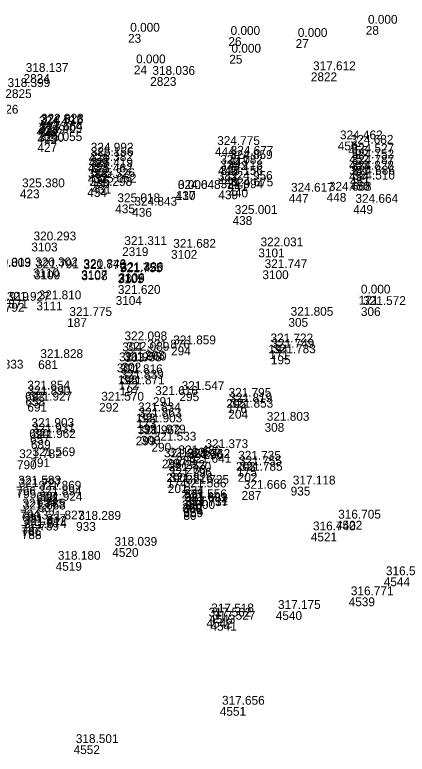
# Model space of a CAD drawing. Extents: x -829398 to -819400, y -1074439 to -1067977.
# Drawn here: x -822464.1 to -822410.7, y -1070511.5 to -1070410.9 of the extents above; entities that cross this region are included whole.
import ezdxf

# ---------------------------------------------------------------- set-up
doc = ezdxf.new("R2010")
doc.units = 0
doc.layers.add('Vrstva 60', color=7, linetype='Continuous')
doc.layers.add('Vrstva 61', color=7, linetype='Continuous')

msp = doc.modelspace()

# ---------------------------------------------------------------- linework, layer by layer
at = {"layer": 'Vrstva 60'}
for p, q in [((-822416.368, -1070412.465), (-822416.368, -1070412.465)), ((-822448.683, -1070413.552), (-822448.683, -1070413.552)), ((-822435.042, -1070413.988), (-822435.042, -1070413.988)), ((-822425.899, -1070414.258), (-822425.899, -1070414.258)), ((-822434.923, -1070416.398), (-822434.923, -1070416.398)), ((-822447.889, -1070417.848), (-822447.889, -1070417.848)), ((-822462.884, -1070419.011), (-822462.884, -1070419.011)), ((-822423.832, -1070418.778), (-822423.832, -1070418.778)), ((-822445.67, -1070419.416), (-822445.67, -1070419.416)), ((-822461.118, -1070426.248), (-822461.118, -1070426.248)), ((-822460.878, -1070426.088), (-822460.878, -1070426.088)), ((-822460.813, -1070425.913), (-822460.813, -1070425.913)), ((-822461.006, -1070427.224), (-822461.006, -1070427.224)), ((-822460.935, -1070427.01), (-822460.935, -1070427.01)), ((-822461.004, -1070428.4), (-822461.004, -1070428.4)), ((-822420.178, -1070428.183), (-822420.178, -1070428.183)), ((-822436.861, -1070428.956), (-822436.861, -1070428.956)), ((-822418.713, -1070428.781), (-822418.713, -1070428.781)), ((-822454.045, -1070429.857), (-822454.045, -1070429.857)), ((-822454.038, -1070430.452), (-822454.038, -1070430.452)), ((-822435.028, -1070430.275), (-822435.028, -1070430.275)), ((-822418.608, -1070429.978), (-822418.608, -1070429.978)), ((-822454.125, -1070431.135), (-822454.125, -1070431.135)), ((-822435.13, -1070430.862), (-822435.13, -1070430.862)), ((-822418.629, -1070430.766), (-822418.629, -1070430.766)), ((-822454.115, -1070431.914), (-822454.115, -1070431.914)), ((-822436.467, -1070432.267), (-822436.467, -1070432.267)), ((-822436.447, -1070431.499), (-822436.447, -1070431.499)), ((-822418.643, -1070432.31), (-822418.643, -1070432.31)), ((-822418.603, -1070431.531), (-822418.603, -1070431.531)), ((-822454.157, -1070432.679), (-822454.157, -1070432.679)), ((-822453.835, -1070433.319), (-822453.835, -1070433.319)), ((-822436.444, -1070433.026), (-822436.444, -1070433.026)), ((-822418.507, -1070432.976), (-822418.507, -1070432.976)), ((-822453.635, -1070434.06), (-822453.635, -1070434.06)), ((-822435.126, -1070433.688), (-822435.126, -1070433.688)), ((-822418.502, -1070433.646), (-822418.502, -1070433.646)), ((-822463.382, -1070434.703), (-822463.382, -1070434.703)), ((-822454.225, -1070434.512), (-822454.225, -1070434.512)), ((-822442.198, -1070434.929), (-822442.198, -1070434.929)), ((-822442.192, -1070434.94), (-822442.192, -1070434.94)), ((-822436.403, -1070434.827), (-822436.403, -1070434.827)), ((-822435.045, -1070434.578), (-822435.045, -1070434.578)), ((-822426.822, -1070435.309), (-822426.822, -1070435.309)), ((-822421.683, -1070435.17), (-822421.683, -1070435.17)), ((-822450.424, -1070436.729), (-822450.424, -1070436.729)), ((-822448.113, -1070437.213), (-822448.113, -1070437.213)), ((-822418.066, -1070436.815), (-822418.066, -1070436.815)), ((-822434.473, -1070438.328), (-822434.473, -1070438.328)), ((-822461.826, -1070441.927), (-822461.826, -1070441.927)), ((-822449.484, -1070442.558), (-822449.484, -1070442.558)), ((-822442.836, -1070442.931), (-822442.836, -1070442.931)), ((-822430.971, -1070442.73), (-822430.971, -1070442.73)), ((-822461.615, -1070445.45), (-822461.615, -1070445.45)), ((-822461.471, -1070445.723), (-822461.471, -1070445.723)), ((-822455.048, -1070445.685), (-822455.048, -1070445.685)), ((-822455.041, -1070445.831), (-822455.041, -1070445.831)), ((-822450.098, -1070446.248), (-822450.098, -1070446.248)), ((-822449.994, -1070446.183), (-822449.994, -1070446.183)), ((-822449.984, -1070446.095), (-822449.984, -1070446.095)), ((-822430.416, -1070445.695), (-822430.416, -1070445.695)), ((-822450.362, -1070449.197), (-822450.362, -1070449.197)), ((-822417.33, -1070449.15), (-822417.33, -1070449.15)), ((-822461.135, -1070449.938), (-822461.135, -1070449.938)), ((-822417.029, -1070450.712), (-822417.029, -1070450.712)), ((-822456.952, -1070452.207), (-822456.952, -1070452.207)), ((-822426.879, -1070452.175), (-822426.879, -1070452.175)), ((-822449.462, -1070455.504), (-822449.462, -1070455.504)), ((-822442.839, -1070456.058), (-822442.839, -1070456.058)), ((-822429.623, -1070455.794), (-822429.623, -1070455.794)), ((-822429.473, -1070456.536), (-822429.473, -1070456.536)), ((-822449.161, -1070456.932), (-822449.161, -1070456.932)), ((-822446.36, -1070456.627), (-822446.36, -1070456.627)), ((-822429.268, -1070457.275), (-822429.268, -1070457.275)), ((-822460.896, -1070457.927), (-822460.896, -1070457.927)), ((-822450.205, -1070458.371), (-822450.205, -1070458.371)), ((-822449.564, -1070458.26), (-822449.564, -1070458.26)), ((-822450.07, -1070459.991), (-822450.07, -1070459.991)), ((-822449.949, -1070460.739), (-822449.949, -1070460.739)), ((-822449.803, -1070461.503), (-822449.803, -1070461.503)), ((-822462.669, -1070462.207), (-822462.669, -1070462.207)), ((-822441.689, -1070462.281), (-822441.689, -1070462.281)), ((-822462.621, -1070462.965), (-822462.621, -1070462.965)), ((-822445.291, -1070462.949), (-822445.291, -1070462.949)), ((-822435.316, -1070463.193), (-822435.316, -1070463.193)), ((-822462.373, -1070463.709), (-822462.373, -1070463.709)), ((-822452.617, -1070463.726), (-822452.617, -1070463.726)), ((-822435.19, -1070463.919), (-822435.19, -1070463.919)), ((-822447.62, -1070465.172), (-822447.62, -1070465.172)), ((-822435.048, -1070464.67), (-822435.048, -1070464.67)), ((-822447.524, -1070465.919), (-822447.524, -1070465.919)), ((-822430.122, -1070466.454), (-822430.122, -1070466.454)), ((-822462.114, -1070467.292), (-822462.114, -1070467.292)), ((-822447.411, -1070466.675), (-822447.411, -1070466.675)), ((-822462.005, -1070468.04), (-822462.005, -1070468.04)), ((-822447.644, -1070468.295), (-822447.644, -1070468.295)), ((-822446.953, -1070468.184), (-822446.953, -1070468.184)), ((-822461.886, -1070468.794), (-822461.886, -1070468.794)), ((-822445.498, -1070469.157), (-822445.498, -1070469.157)), ((-822438.46, -1070470.171), (-822438.46, -1070470.171)), ((-822463.778, -1070471.539), (-822463.778, -1070471.539)), ((-822461.962, -1070471.263), (-822461.962, -1070471.263)), ((-822444.091, -1070471.426), (-822444.091, -1070471.426)), ((-822443.441, -1070471.327), (-822443.441, -1070471.327)), ((-822442.135, -1070471.015), (-822442.135, -1070471.015)), ((-822440.898, -1070471.503), (-822440.898, -1070471.503)), ((-822440.757, -1070472.167), (-822440.757, -1070472.167)), ((-822434.011, -1070471.754), (-822434.011, -1070471.754)), ((-822433.874, -1070472.494), (-822433.874, -1070472.494)), ((-822443.482, -1070473.298), (-822443.482, -1070473.298)), ((-822433.771, -1070473.254), (-822433.771, -1070473.254)), ((-822443.395, -1070474.039), (-822443.395, -1070474.039)), ((-822463.898, -1070475.13), (-822463.898, -1070475.13)), ((-822463.832, -1070475.474), (-822463.832, -1070475.474)), ((-822443.271, -1070474.786), (-822443.271, -1070474.786)), ((-822441.404, -1070475.52), (-822441.404, -1070475.52)), ((-822441.06, -1070475.023), (-822441.06, -1070475.023)), ((-822433.246, -1070475.71), (-822433.246, -1070475.71)), ((-822426.58, -1070475.12), (-822426.58, -1070475.12)), ((-822461.131, -1070475.825), (-822461.131, -1070475.825)), ((-822461.108, -1070476.58), (-822461.108, -1070476.58)), ((-822460.987, -1070477.337), (-822460.987, -1070477.337)), ((-822441.357, -1070476.978), (-822441.357, -1070476.978)), ((-822441.321, -1070477.368), (-822441.321, -1070477.368)), ((-822441.225, -1070477.535), (-822441.225, -1070477.535)), ((-822463.343, -1070478.245), (-822463.343, -1070478.245)), ((-822463.252, -1070478.516), (-822463.252, -1070478.516)), ((-822441.165, -1070478.442), (-822441.165, -1070478.442)), ((-822441.159, -1070478.059), (-822441.159, -1070478.059)), ((-822441.144, -1070477.933), (-822441.144, -1070477.933)), ((-822463.216, -1070480.313), (-822463.216, -1070480.313)), ((-822463.149, -1070480.63), (-822463.149, -1070480.63)), ((-822460.74, -1070479.872), (-822460.74, -1070479.872)), ((-822455.74, -1070479.928), (-822455.74, -1070479.928)), ((-822420.414, -1070479.761), (-822420.414, -1070479.761)), ((-822463.122, -1070481.047), (-822463.122, -1070481.047)), ((-822423.84, -1070481.357), (-822423.84, -1070481.357)), ((-822450.824, -1070483.459), (-822450.824, -1070483.459)), ((-822458.52, -1070485.355), (-822458.52, -1070485.355)), ((-822413.923, -1070487.457), (-822413.923, -1070487.457)), ((-822418.691, -1070490.177), (-822418.691, -1070490.177)), ((-822437.669, -1070492.512), (-822437.669, -1070492.512)), ((-822428.599, -1070492.049), (-822428.599, -1070492.049)), ((-822438.027, -1070493.086), (-822438.027, -1070493.086)), ((-822437.468, -1070493.508), (-822437.468, -1070493.508)), ((-822436.206, -1070505.069), (-822436.206, -1070505.069)), ((-822456.078, -1070510.282), (-822456.078, -1070510.282))]:
    msp.add_line(p, q, dxfattribs=at)

# ---------------------------------------------------------------- texts
for s, p in [('28', (-822416.368, -1070413.665)), ('23', (-822448.683, -1070414.752)), ('26', (-822435.042, -1070415.188)), ('27', (-822425.899, -1070415.458)), ('25', (-822434.923, -1070417.598)), ('24', (-822447.889, -1070419.048)), ('2824', (-822462.884, -1070420.211)), ('2823', (-822445.67, -1070420.616)), ('2822', (-822423.832, -1070419.978)), ('2825', (-822465.357, -1070422.274)), ('426', (-822461.118, -1070427.448)), ('424', (-822460.878, -1070427.288)), ('3389', (-822460.813, -1070427.113)), ('425', (-822461.006, -1070428.424)), ('3390', (-822460.935, -1070428.21)), ('427', (-822461.004, -1070429.6)), ('456', (-822420.178, -1070429.383)), ('444', (-822436.861, -1070430.156)), ('455', (-822418.713, -1070429.981)), ('428', (-822454.045, -1070431.057)), ('429', (-822454.038, -1070431.652)), ('443', (-822435.028, -1070431.475)), ('452', (-822418.608, -1070431.178)), ('433', (-822454.125, -1070432.335)), ('442', (-822435.13, -1070432.062)), ('453', (-822418.629, -1070431.966)), ('383', (-822454.115, -1070433.114)), ('445', (-822436.447, -1070432.699)), ('382', (-822436.467, -1070433.467)), ('454', (-822418.643, -1070433.51)), ('381', (-822418.603, -1070432.731)), ('432', (-822454.157, -1070433.879)), ('430', (-822453.835, -1070434.519)), ('446', (-822436.444, -1070434.226)), ('451', (-822418.507, -1070434.176)), ('434', (-822454.225, -1070435.712)), ('431', (-822453.635, -1070435.26)), ('441', (-822435.126, -1070434.888)), ('450', (-822418.502, -1070434.846)), ('423', (-822463.382, -1070435.903)), ('437', (-822442.198, -1070436.129)), ('110', (-822442.192, -1070436.14)), ('439', (-822436.403, -1070436.027)), ('440', (-822435.045, -1070435.778)), ('447', (-822426.822, -1070436.509)), ('448', (-822421.683, -1070436.37)), ('435', (-822450.424, -1070437.929)), ('436', (-822448.113, -1070438.413)), ('449', (-822418.066, -1070438.015)), ('438', (-822434.473, -1070439.528)), ('3103', (-822461.826, -1070443.127)), ('2319', (-822449.484, -1070443.758)), ('3102', (-822442.836, -1070444.131)), ('3101', (-822430.971, -1070443.93)), ('3110', (-822461.615, -1070446.65)), ('3109', (-822461.471, -1070446.923)), ('3107', (-822455.048, -1070446.885)), ('3108', (-822455.041, -1070447.031)), ('3105', (-822450.098, -1070447.448)), ('3106', (-822449.984, -1070447.295)), ('2309', (-822449.994, -1070447.383)), ('3100', (-822430.416, -1070446.895)), ('3104', (-822450.362, -1070450.397)), ('121', (-822417.33, -1070450.35)), ('792', (-822465.438, -1070451.332)), ('3111', (-822461.135, -1070451.138)), ('306', (-822417.029, -1070451.912)), ('187', (-822456.952, -1070453.407)), ('305', (-822426.879, -1070453.375)), ('304', (-822449.462, -1070456.704)), ('293', (-822446.36, -1070457.827)), ('294', (-822442.839, -1070457.258)), ('194', (-822429.623, -1070456.994)), ('171', (-822429.473, -1070457.736)), ('303', (-822449.161, -1070458.132)), ('195', (-822429.268, -1070458.475)), ('681', (-822460.896, -1070459.127)), ('301', (-822450.205, -1070459.571)), ('302', (-822449.564, -1070459.46)), ('196', (-822450.07, -1070461.191)), ('172', (-822449.949, -1070461.939)), ('197', (-822449.803, -1070462.703)), ('692', (-822462.669, -1070463.407)), ('295', (-822441.689, -1070463.481)), ('658', (-822462.621, -1070464.165)), ('291', (-822445.291, -1070464.149)), ('205', (-822435.316, -1070464.393)), ('691', (-822462.373, -1070464.909)), ('292', (-822452.617, -1070464.926)), ('176', (-822435.19, -1070465.119)), ('204', (-822435.048, -1070465.87)), ('198', (-822447.62, -1070466.372)), ('173', (-822447.524, -1070467.119)), ('199', (-822447.411, -1070467.875)), ('308', (-822430.122, -1070467.654)), ('690', (-822462.114, -1070468.492)), ('657', (-822462.005, -1070469.24)), ('299', (-822447.644, -1070469.495)), ('300', (-822446.953, -1070469.384)), ('689', (-822461.886, -1070469.994)), ('290', (-822445.498, -1070470.357)), ('296', (-822438.46, -1070471.371)), ('790', (-822463.778, -1070472.739)), ('791', (-822461.962, -1070472.463)), ('298', (-822444.091, -1070472.626)), ('297', (-822443.441, -1070472.527)), ('289', (-822442.135, -1070472.215)), ('232', (-822440.898, -1070472.703)), ('233', (-822440.757, -1070473.367)), ('203', (-822434.011, -1070472.954)), ('175', (-822433.874, -1070473.694)), ('200', (-822443.482, -1070474.498)), ('202', (-822433.771, -1070474.454)), ('174', (-822443.395, -1070475.239)), ('796', (-822463.898, -1070476.33)), ('795', (-822463.832, -1070476.674)), ('201', (-822443.271, -1070475.986)), ('235', (-822441.404, -1070476.72)), ('234', (-822441.06, -1070476.223)), ('287', (-822433.246, -1070476.91)), ('935', (-822426.58, -1070476.32)), ('688', (-822461.131, -1070477.025)), ('656', (-822461.108, -1070477.78)), ('687', (-822460.987, -1070478.537)), ('288', (-822441.357, -1070478.178)), ('360', (-822441.321, -1070478.568)), ('358', (-822441.225, -1070478.735)), ('794', (-822463.343, -1070479.445)), ('793', (-822463.252, -1070479.716)), ('359', (-822441.159, -1070479.259)), ('80', (-822441.165, -1070479.642)), ('934', (-822441.144, -1070479.133)), ('4522', (-822420.414, -1070480.961)), ('787', (-822463.216, -1070481.513)), ('786', (-822463.149, -1070481.83)), ('789', (-822460.74, -1070481.072)), ('933', (-822455.74, -1070481.128)), ('788', (-822463.122, -1070482.247)), ('4521', (-822423.84, -1070482.557)), ('4520', (-822450.824, -1070484.659)), ('4519', (-822458.52, -1070486.555)), ('4544', (-822413.923, -1070488.657)), ('4539', (-822418.691, -1070491.377)), ('4543', (-822437.669, -1070493.712)), ('4540', (-822428.599, -1070493.249)), ('4542', (-822438.027, -1070494.286)), ('4541', (-822437.468, -1070494.708)), ('4551', (-822436.206, -1070506.269)), ('4552', (-822456.078, -1070511.482))]:
    msp.add_text(s, height=1.2, dxfattribs=at).set_placement(p)
at = {"layer": 'Vrstva 61'}
for s, p in [('0.000', (-822416.068, -1070412.165)), ('0.000', (-822448.383, -1070413.252)), ('0.000', (-822434.742, -1070413.688)), ('0.000', (-822425.599, -1070413.958)), ('0.000', (-822434.623, -1070416.098)), ('0.000', (-822447.589, -1070417.548)), ('317.612', (-822423.532, -1070418.478)), ('318.137', (-822462.584, -1070418.711)), ('318.036', (-822445.37, -1070419.116)), ('318.399', (-822465.057, -1070420.774)), ('318.426', (-822469.384, -1070424.392)), ('322.823', (-822460.513, -1070425.613)), ('324.497', (-822460.818, -1070425.948)), ('324.516', (-822460.578, -1070425.788)), ('324.409', (-822460.706, -1070426.924)), ('323.664', (-822460.635, -1070426.71)), ('325.055', (-822460.704, -1070428.1)), ('324.775', (-822436.561, -1070428.656)), ('324.462', (-822419.878, -1070427.883)), ('324.682', (-822418.413, -1070428.481)), ('324.992', (-822453.745, -1070429.557)), ('324.527', (-822418.308, -1070429.678)), ('325.156', (-822453.738, -1070430.152)), ('324.859', (-822434.83, -1070430.562)), ('324.677', (-822434.728, -1070429.975)), ('324.752', (-822418.329, -1070430.466)), ('325.382', (-822453.825, -1070430.835)), ('325.419', (-822453.815, -1070431.614)), ('325.082', (-822436.147, -1070431.199)), ('324.787', (-822418.303, -1070431.231)), ('325.462', (-822453.857, -1070432.379)), ('325.118', (-822436.167, -1070431.967)), ('324.828', (-822418.343, -1070432.01)), ('324.686', (-822418.207, -1070432.676)), ('325.326', (-822453.535, -1070433.019)), ('325.156', (-822436.144, -1070432.726)), ('324.956', (-822434.826, -1070433.388)), ('324.510', (-822418.202, -1070433.346)), ('325.380', (-822463.082, -1070434.403)), ('325.298', (-822453.925, -1070434.212)), ('325.062', (-822453.335, -1070433.76)), ('324.648', (-822441.898, -1070434.629)), ('0.000', (-822441.892, -1070434.64)), ('324.994', (-822436.103, -1070434.527)), ('324.675', (-822434.745, -1070434.278)), ('324.617', (-822426.522, -1070435.009)), ('324.668', (-822421.383, -1070434.87)), ('325.018', (-822450.124, -1070436.429)), ('324.664', (-822417.766, -1070436.515)), ('324.843', (-822447.813, -1070436.913)), ('325.001', (-822434.173, -1070438.028)), ('320.293', (-822461.526, -1070441.627)), ('321.311', (-822449.184, -1070442.258)), ('321.682', (-822442.536, -1070442.631)), ('322.031', (-822430.671, -1070442.43)), ('321.803', (-822467.697, -1070445.23)), ('320.019', (-822467.665, -1070445.169)), ('320.302', (-822461.315, -1070445.15)), ('321.791', (-822461.171, -1070445.423)), ('320.846', (-822454.748, -1070445.385)), ('321.778', (-822454.741, -1070445.531)), ('321.747', (-822430.116, -1070445.395)), ('321.755', (-822449.798, -1070445.948)), ('321.450', (-822449.694, -1070445.883)), ('321.326', (-822449.684, -1070445.795)), ('321.810', (-822460.835, -1070449.638)), ('321.620', (-822450.062, -1070448.897)), ('0.000', (-822417.03, -1070448.85)), ('321.919', (-822467.959, -1070449.862)), ('321.927', (-822465.138, -1070449.832)), ('321.572', (-822416.729, -1070450.412)), ('321.871', (-822468.077, -1070450.856)), ('321.775', (-822456.652, -1070451.907)), ('321.805', (-822426.579, -1070451.875)), ('322.098', (-822449.162, -1070455.204)), ('321.859', (-822442.539, -1070455.758)), ('321.722', (-822429.323, -1070455.494)), ('322.089', (-822448.861, -1070456.632)), ('321.876', (-822446.06, -1070456.327)), ('321.749', (-822429.173, -1070456.236)), ('321.828', (-822460.596, -1070457.627)), ('321.783', (-822428.968, -1070456.975)), ('321.953', (-822449.905, -1070458.071)), ('321.960', (-822449.264, -1070457.96)), ('321.833', (-822468.701, -1070459.064)), ('321.816', (-822449.77, -1070459.691)), ('321.839', (-822449.649, -1070460.439)), ('321.871', (-822449.503, -1070461.203)), ('321.854', (-822462.369, -1070461.907)), ('321.890', (-822462.321, -1070462.665)), ('321.616', (-822444.991, -1070462.649)), ('321.547', (-822441.389, -1070461.981)), ('321.927', (-822462.073, -1070463.409)), ('321.570', (-822452.317, -1070463.426)), ('321.795', (-822435.016, -1070462.893)), ('321.819', (-822434.89, -1070463.619)), ('321.834', (-822447.32, -1070464.872)), ('321.853', (-822434.748, -1070464.37)), ('321.863', (-822447.224, -1070465.619)), ('321.903', (-822447.111, -1070466.375)), ('321.803', (-822429.822, -1070466.154)), ('321.903', (-822461.814, -1070466.992)), ('321.931', (-822461.705, -1070467.74)), ('321.979', (-822446.653, -1070467.884)), ('321.962', (-822461.586, -1070468.494)), ('321.962', (-822447.344, -1070467.995)), ('321.533', (-822445.198, -1070468.857)), ('321.373', (-822438.16, -1070469.871)), ('321.486', (-822441.835, -1070470.715)), ('321.782', (-822463.478, -1070471.239)), ('321.569', (-822461.662, -1070470.963)), ('321.828', (-822443.791, -1070471.126)), ('321.838', (-822443.141, -1070471.027)), ('321.362', (-822440.598, -1070471.203)), ('321.641', (-822440.457, -1070471.867)), ('321.735', (-822433.711, -1070471.454)), ('321.755', (-822433.574, -1070472.194)), ('321.770', (-822443.182, -1070472.998)), ('321.796', (-822443.095, -1070473.739)), ('321.785', (-822433.471, -1070472.954)), ('321.583', (-822463.598, -1070474.83)), ('321.826', (-822442.971, -1070474.486)), ('321.725', (-822440.76, -1070474.723)), ('317.118', (-822426.28, -1070474.82)), ('321.727', (-822463.532, -1070475.174)), ('321.869', (-822460.831, -1070475.525)), ('321.586', (-822441.104, -1070475.22)), ('321.666', (-822432.946, -1070475.41)), ('321.894', (-822460.808, -1070476.28)), ('321.556', (-822441.057, -1070476.678)), ('321.785', (-822463.043, -1070477.945)), ('321.924', (-822460.687, -1070477.037)), ('321.691', (-822441.021, -1070477.068)), ('321.682', (-822440.925, -1070477.235)), ('321.737', (-822440.859, -1070477.759)), ('317.711', (-822440.844, -1070477.633)), ('321.668', (-822462.952, -1070478.216)), ('0.000', (-822440.865, -1070478.142)), ('321.827', (-822460.44, -1070479.572)), ('318.289', (-822455.44, -1070479.628)), ('316.705', (-822420.114, -1070479.461)), ('321.837', (-822462.916, -1070480.013)), ('321.812', (-822462.849, -1070480.33)), ('321.874', (-822462.822, -1070480.747)), ('316.740', (-822423.54, -1070481.057)), ('318.039', (-822450.524, -1070483.159)), ('318.180', (-822458.22, -1070485.055)), ('316.584', (-822413.623, -1070487.157)), ('316.771', (-822418.391, -1070489.877)), ('317.175', (-822428.299, -1070491.749)), ('317.562', (-822437.727, -1070492.786)), ('317.518', (-822437.369, -1070492.212)), ('317.527', (-822437.168, -1070493.208)), ('317.656', (-822435.906, -1070504.769)), ('318.501', (-822455.778, -1070509.982))]:
    msp.add_text(s, height=1.2, dxfattribs=at).set_placement(p)

doc.saveas('drawing.dxf')
